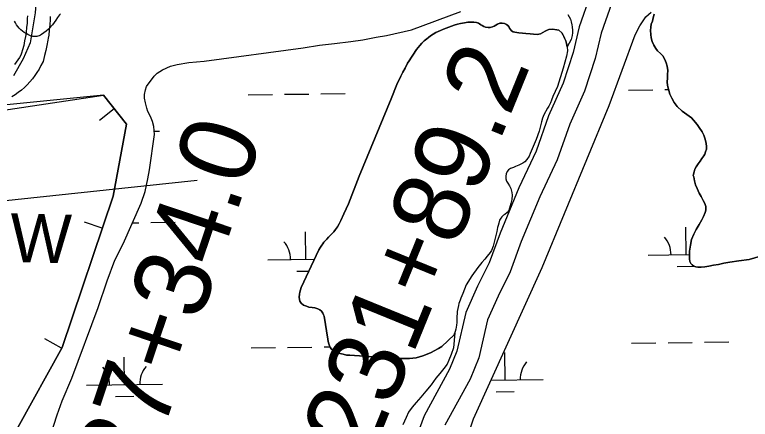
# Model space of a CAD drawing. Extents: x 3704301 to 3742427, y 506229 to 532009.
# Drawn here: x 3717682 to 3718650, y 521564 to 522096 of the extents above; entities that cross this region are included whole.
import ezdxf

# ---------------------------------------------------------------- set-up
doc = ezdxf.new("R2010")
doc.units = 0
for name, color, linetype in [('V-BORW-IDEN', 7, 'Continuous'), ('V-BORW-LINE', 7, 'Continuous'), ('V-LEVE-TOET', 7, 'Continuous'), ('V-RIVR-FERY', 7, 'Continuous'), ('V-ROAD-CNTR', 7, 'Continuous'), ('V-SURV-IDEN', 7, 'Continuous'), ('V-TOPO-SHOR', 7, 'Continuous'), ('V-WETL-SWMP', 7, 'Continuous')]:
    doc.layers.add(name, color=color, linetype=linetype)

msp = doc.modelspace()

# ---------------------------------------------------------------- linework, layer by layer
at = {"layer": 'V-BORW-LINE'}
for p, q in [((3717812.91, 521972.07), (3717793.43, 521956.4)), ((3717797.37, 521815.11), (3717773.69, 521823.12)), ((3717743.77, 521657.38), (3717721.87, 521669.45))]:
    msp.add_line(p, q, dxfattribs=at)
for points in [[(3716478.64, 521715.54), (3716560.15, 521902.97), (3716589.54, 521959.64), (3716622.9, 522017.68), (3716651.7, 522034.71), (3716736.76, 522029.89), (3716873.4, 521992.27), (3717028.34, 521947.05), (3717212.74, 521894.47), (3717294.27, 521883.68), (3717340.02, 521888.15), (3717433.77, 521917.17), (3717568.81, 521950.67), (3717664.78, 521969.65), (3717798.73, 521989.71), (3717829.08, 521951.97), (3717811.6, 521857.15), (3717744.34, 521658.41), (3717686.17, 521552.82)], [(3717657.31, 521505.07), (3717686.17, 521552.82), (3717744.34, 521658.41), (3717811.6, 521857.15), (3717829.08, 521951.97), (3717798.73, 521989.71), (3717662.55, 521976.35), (3717591.13, 521961.83), (3717434.89, 521918.29), (3717341.14, 521891.49), (3717302.41, 521893.83), (3717212.74, 521894.47), (3717028.34, 521947.05), (3716873.4, 521992.27), (3716736.76, 522029.89), (3716651.7, 522034.71), (3716622.9, 522017.68), (3716589.54, 521959.64), (3716576.16, 521933.84)]]:
    msp.add_lwpolyline(points, dxfattribs=at)
at = {"layer": 'V-LEVE-TOET'}
for points in [[(3717742.36, 522096.93), (3717740.85, 522095.4), (3717739.51, 522093.71), (3717738.34, 522091.9), (3717736.31, 522088.63), (3717734.09, 522085.48), (3717731.71, 522082.45), (3717729.15, 522079.57), (3717726.44, 522076.84), (3717723.58, 522074.26), (3717720.58, 522071.85), (3717717.45, 522069.61), (3717715.94, 522068.66), (3717714.31, 522067.89), (3717712.61, 522067.33), (3717711.33, 522067.07)], [(3717705.48, 522067.16), (3717703.76, 522067.65), (3717702.1, 522068.34), (3717699.49, 522069.48), (3717696.97, 522070.81), (3717694.56, 522072.34), (3717692.27, 522074.04), (3717690.12, 522075.91), (3717688.12, 522077.95), (3717686.27, 522080.12), (3717684.6, 522082.43), (3717683.11, 522084.86), (3717681.81, 522087.4)], [(3717711.33, 522067.07), (3717710.85, 522066.97), (3717709.06, 522066.82), (3717707.26, 522066.88), (3717705.48, 522067.16)]]:
    msp.add_lwpolyline(points, dxfattribs=at)
at = {"layer": 'V-RIVR-FERY'}
msp.add_lwpolyline([(3713568.66, 521416.11), (3717922.34, 521878.26)], dxfattribs=at)
at = {"layer": 'V-ROAD-CNTR'}
for points in [[(3717948.16, 522818.25), (3717951.88, 522770.81), (3717951.82, 522743.13), (3717938.94, 522706.87), (3717880.65, 522567.82), (3717836.8, 522469.57), (3717821.14, 522420.7), (3717790.89, 522358.25), (3717756.47, 522302.09), (3717738.67, 522253.42), (3717725.8, 522216.68), (3717714.35, 522169.81), (3717709.15, 522098.24), (3717702.26, 522058.81), (3717693.06, 522037.54), (3717680.32, 522015.48)], [(3718522.1, 522327.7), (3718502.47, 522288.93), (3718485.93, 522258.72), (3718476.89, 522235.37), (3718466.13, 522203.86), (3718453.73, 522160.52), (3718439.55, 522121.41), (3718425.15, 522079.81), (3718417.03, 522046.07), (3718404.07, 522005.79), (3718384.74, 521962.84), (3718368.3, 521916.31), (3718345.69, 521868.24), (3718320.85, 521808.42), (3718306.44, 521769.41), (3718291.2, 521738.73), (3718275.68, 521704.37), (3718264.14, 521653.57), (3718254.37, 521629.58), (3718220.75, 521568.46), (3718211.53, 521543.27)], [(3718548.87, 522314.15), (3718529.02, 522274.95), (3718513.19, 522246.05), (3718505.09, 522225.1), (3718494.76, 522194.88), (3718482.29, 522151.27), (3718467.83, 522111.39), (3718453.97, 522071.37), (3718445.93, 522037.96), (3718432.12, 521995.01), (3718412.61, 521951.67), (3718396.09, 521904.9), (3718373.13, 521856.1), (3718348.78, 521797.47), (3718334.03, 521757.5), (3718318.31, 521725.88), (3718304.27, 521694.77), (3718292.85, 521644.53), (3718281.49, 521616.64), (3718248.14, 521556)], [(3717728.71, 522093.16), (3717728.6, 522089.17), (3717728.19, 522082.37), (3717727.58, 522075.57), (3717726.76, 522068.8), (3717726.16, 522064.82), (3717725.74, 522062.04), (3717724.51, 522055.33), (3717723.08, 522048.65), (3717721.45, 522042.02), (3717719.31, 522034.34), (3717716.6, 522028.78), (3717714.1, 522024.24), (3717711.38, 522019.83), (3717708.44, 522015.55), (3717705.3, 522011.42), (3717701.96, 522007.45), (3717698.43, 522003.66), (3717694.72, 522000.04), (3717690.83, 521996.61), (3717686.78, 521993.37), (3717682.57, 521990.33), (3717678.22, 521987.51)], [(3717698.72, 522094.01), (3717698.62, 522090.48), (3717698.27, 522084.59), (3717697.74, 522078.72), (3717697.03, 522072.84), (3717696.5, 522069.31), (3717696.15, 522067), (3717695.08, 522061.17), (3717693.84, 522055.38), (3717692.43, 522049.63), (3717691.14, 522045.03), (3717689.96, 522042.6), (3717688.17, 522039.35), (3717686.22, 522036.19), (3717684.12, 522033.13), (3717681.88, 522030.18)]]:
    msp.add_lwpolyline(points, dxfattribs=at)
at = {"layer": 'V-TOPO-SHOR'}
for points in [[(3718522.56, 522091.71), (3718523.82, 522096.31)], [(3718260.29, 521674.76), (3718244.3, 521659.48), (3718240.01, 521656.68), (3718229.19, 521651.1), (3718219.41, 521647.13), (3718210.45, 521644.58), (3718201.58, 521643.58), (3718190.42, 521643.82), (3718167.24, 521644.92), (3718123.32, 521648.11), (3718118.72, 521648.15), (3718114.13, 521649.28), (3718112.18, 521649.7), (3718109.88, 521650.46), (3718107.19, 521651.5), (3718104.36, 521652.88), (3718100.46, 521654.95), (3718098.51, 521656.59), (3718097.18, 521658.63), (3718096.39, 521660.33), (3718095.47, 521663.04), (3718094.75, 521666.09), (3718094.37, 521669), (3718089.32, 521699.55), (3718088.52, 521701.31), (3718087.4, 521703.35), (3718085.73, 521705.8), (3718083.78, 521707.65), (3718081.09, 521709.02), (3718077.05, 521710.28), (3718073.74, 521710.72), (3718069.35, 521711.43), (3718066.11, 521712.34), (3718062.27, 521714.01), (3718059.05, 521716.47), (3718057.45, 521718.99), (3718056.8, 521721.49), (3718056.56, 521724.34), (3718056.66, 521728.33), (3718057.36, 521730.89), (3718059.04, 521736.96), (3718082.37, 521786.37), (3718084.5, 521790.13), (3718086.35, 521792.82), (3718087.52, 521794.5), (3718089.02, 521796.45), (3718090.73, 521798.39), (3718092.85, 521800.74), (3718095.1, 521803.02), (3718097.29, 521805.36), (3718099.54, 521807.78), (3718102, 521810.39), (3718104.46, 521813.48), (3718107, 521816.97), (3718109.13, 521820.73), (3718111.27, 521824.97), (3718115.07, 521833.8), (3718121.28, 521847.12), (3718135.42, 521883.3), (3718177.7, 521984.94), (3718185.11, 522003.73), (3718190.09, 522014.91), (3718192.91, 522020.36), (3718195.87, 522025.61), (3718199.17, 522031.79), (3718201.23, 522035.16), (3718204.39, 522039.93), (3718206.1, 522042.28), (3718210.98, 522050.01), (3718215.15, 522055.11), (3718218.02, 522058.12), (3718221.16, 522061.2), (3718224.43, 522064.08), (3718226.75, 522065.88), (3718229.27, 522067.69), (3718233.01, 522070.22), (3718236.41, 522072.15), (3718242.66, 522075.13), (3718246.53, 522076.79), (3718249.92, 522078.11), (3718253.31, 522079.49), (3718256.71, 522080.81), (3718260.57, 522081.93), (3718264.98, 522083.17), (3718268.78, 522084.22), (3718273.86, 522085.11), (3718278.39, 522085.75), (3718286.24, 522085.88), (3718289.68, 522085.37), (3718292.31, 522084.4), (3718293.92, 522083.64), (3718295.67, 522082.51), (3718297.47, 522081.44), (3718299.69, 522080.2), (3718301.62, 522079.51), (3718305.26, 522078.66), (3718307.7, 522079.04), (3718310.68, 522079.69), (3718313.12, 522080.75), (3718315.1, 522081.95), (3718317.48, 522083.21)], [(3718317.48, 522083.21), (3718320.66, 522084.4), (3718323.57, 522084.64), (3718326.61, 522084), (3718329.24, 522082.96), (3718331.05, 522081.46), (3718332.65, 522079.48), (3718333.38, 522077.78), (3718334.52, 522076.02), (3718335.92, 522074.65), (3718338.21, 522073.28), (3718340.37, 522072.65), (3718345.43, 522071.79), (3718350.16, 522071.27), (3718354.75, 522070.96), (3718360.29, 522070.56), (3718364.68, 522070.12), (3718369.89, 522069.86), (3718373.88, 522070.43), (3718377.35, 522072.09), (3718380.34, 522074.16), (3718382.65, 522075.49), (3718385.16, 522076.15), (3718389.77, 522076.71), (3718395.5, 522075.64), (3718398.34, 522075.14), (3718402.16, 522071.72), (3718404.03, 522069), (3718404.82, 522067.17), (3718405.81, 522064.86), (3718407.2, 522061.13), (3718408.18, 522057.73), (3718409.02, 522053.4), (3718409.44, 522048.33), (3718408.43, 522041.17), (3718404.08, 522025.39), (3718396.49, 522001.32), (3718390.41, 521988.26), (3718388.75, 521983.47), (3718387.15, 521979.63), (3718385.16, 521975.66), (3718383.23, 521972.64), (3718378.49, 521964.23), (3718376.75, 521959.65), (3718375.56, 521955.06), (3718372.33, 521942.45), (3718368.31, 521931.47), (3718360.63, 521913.42), (3718359.18, 521909.85), (3718356.02, 521905.48), (3718353.42, 521902.26), (3718350.77, 521900.39), (3718345.54, 521898.01), (3718341.33, 521896.15), (3718338.41, 521894.83), (3718334.47, 521893.38), (3718332.09, 521891.71), (3718330.31, 521889.56), (3718328.8, 521886.6), (3718328.36, 521883.63), (3718328.53, 521879.98), (3718329.52, 521876.86), (3718331.11, 521874.07), (3718333.25, 521870.87), (3718334.83, 521867.34), (3718336.34, 521862.12), (3718336.91, 521858.26), (3718336.45, 521852.92), (3718335.12, 521847.46), (3718332.26, 521838.49), (3718330.07, 521835.47), (3718327, 521833.07), (3718325.37, 521832), (3718323.05, 521829.93), (3718321.69, 521828.38), (3718320.31, 521825.69), (3718319.05, 521821.58), (3718318.15, 521818.75), (3718317.58, 521815.91), (3718316.45, 521810.72), (3718313.2, 521796.48), (3718311.73, 521791.49), (3718309.52, 521785.77), (3718307.8, 521783.08), (3718304.03, 521778.24), (3718300.82, 521774.28), (3718297.06, 521769.93), (3718291.79, 521763.15), (3718283.71, 521752.54), (3718276.09, 521740.37), (3718274.14, 521734.91), (3718271.86, 521729.39), (3718270.61, 521726.29), (3718269.3, 521723.06), (3718268.26, 521720.23), (3718266.79, 521716.18), (3718266.03, 521713.49), (3718265.11, 521709.57), (3718264.53, 521705.73), (3718264.23, 521702.75), (3718264.06, 521699.1)], [(3718675.41, 521781.85), (3718648.82, 521773.83), (3718634.94, 521772.14), (3718623.25, 521770.42), (3718615.33, 521768.92), (3718608.39, 521767.4), (3718601.57, 521766.37), (3718595.72, 521765.33), (3718590.36, 521764.41), (3718585.73, 521763.73), (3718581.11, 521763.77), (3718578.32, 521764.16), (3718576.02, 521765.28), (3718573.48, 521766.88), (3718571.91, 521768.6), (3718570.6, 521771.41), (3718570.27, 521774.7), (3718569.96, 521780.54), (3718570.36, 521784.79), (3718571.29, 521792.93), (3718572.94, 521800.09), (3718575.69, 521807.36), (3718578.78, 521813.41), (3718582.74, 521820.06), (3718586.32, 521826.23), (3718588.67, 521830.34), (3718590.67, 521835.67), (3718591.55, 521838.83), (3718591.47, 521843.45), (3718590.17, 521847.47), (3718588.27, 521851.63), (3718585.4, 521856.64), (3718582.89, 521861.29), (3718580.26, 521867.03), (3718578.25, 521872.15), (3718576.71, 521877.28), (3718576.25, 521880.08), (3718575.79, 521882.51), (3718575.2, 521884.34), (3718576.34, 521889.07), (3718577.23, 521892.84), (3718578.83, 521895.74), (3718581.43, 521899.85), (3718584.14, 521903.35), (3718586.6, 521906.86), (3718589.06, 521910.24), (3718590.3, 521912.53), (3718591.43, 521915.57), (3718592.43, 521918.84), (3718592.71, 521922.24), (3718592.26, 521926.26), (3718590.85, 521931.99), (3718588.95, 521937.11), (3718586.69, 521941.63), (3718582.97, 521947.26), (3718580.09, 521951.3), (3718575.52, 521956.94), (3718572.76, 521960.13), (3718560.31, 521969.01), (3718554.05, 521974.9), (3718549.84, 521980.17), (3718546.73, 521986.16), (3718544.47, 521991.41), (3718542.35, 521997.88), (3718541.3, 522002.63), (3718540.73, 522007.38), (3718541.02, 522012.12), (3718541.43, 522016.86), (3718541.73, 522022.45), (3718540.93, 522028.05), (3718539.51, 522032.56), (3718537.85, 522036.83), (3718534.98, 522041.6), (3718532.09, 522044.67), (3718528.23, 522048.23), (3718525.83, 522051.42), (3718523.07, 522055.46), (3718520.93, 522060.59), (3718519.76, 522065.22), (3718519.19, 522069.72), (3718519, 522074.71), (3718519.28, 522079.45), (3718519.81, 522083.1), (3718521.31, 522087.34), (3718522.56, 522091.71)], [(3718264.06, 521699.1), (3718264.04, 521696.6), (3718264.08, 521693.96), (3718263.92, 521690.99), (3718263.62, 521687.48), (3718263.19, 521684.84), (3718262.55, 521682.08), (3718261.92, 521679.18), (3718261.43, 521677.76), (3718261.43, 521677.69), (3718260.29, 521674.76)]]:
    msp.add_lwpolyline(points, dxfattribs=at)
at = {"layer": 'V-WETL-SWMP'}
for p, q in [((3718489.85, 521996.57), (3718521.84, 521996.96)), ((3718537.84, 521997.16), (3718542.57, 521997.22)), ((3717989.15, 521990.46), (3718021.15, 521990.85)), ((3718037.15, 521991.05), (3718069.14, 521991.44)), ((3718085.14, 521991.64), (3718117.14, 521992.03)), ((3717865.65, 521942.52), (3717872.67, 521942.61)), ((3717837.08, 521822.09), (3717845.29, 521822.19)), ((3717861.28, 521822.39), (3717893.28, 521822.78)), ((3718565.9, 521780.24), (3718565.46, 521816.24)), ((3718065.19, 521774.14), (3718064.76, 521810.13)), ((3718015.2, 521773.52), (3718076.68, 521774.28)), ((3718515.91, 521779.63), (3718569.97, 521780.29)), ((3718554.09, 521764.67), (3718576.72, 521764.94)), ((3718053.38, 521758.56), (3718069.35, 521758.75)), ((3717993.2, 521657.82), (3718025.2, 521658.21)), ((3718041.19, 521658.4), (3718073.19, 521658.79)), ((3718089.19, 521658.99), (3718096.98, 521659.08)), ((3718493.91, 521663.93), (3718525.91, 521664.32)), ((3718541.91, 521664.51), (3718573.9, 521664.9)), ((3718589.9, 521665.1), (3718621.9, 521665.49)), ((3718327.43, 521615.46), (3718326.99, 521651.45)), ((3717826.72, 521609.35), (3717826.28, 521645.35)), ((3717776.73, 521608.74), (3717876.71, 521609.96)), ((3718308.91, 521615.23), (3718377.42, 521616.07)), ((3718315.62, 521599.88), (3718339.61, 521600.17)), ((3717814.91, 521593.77), (3717838.91, 521594.07))]:
    msp.add_line(p, q, dxfattribs=at)
for points in [[(3717853.01, 521990.85), (3717854.01, 521996.93), (3717855.54, 522001.11), (3717859.1, 522006.21), (3717861.98, 522010.11), (3717865.68, 522014.8), (3717869.37, 522018.69), (3717876.44, 522023.09), (3717887.31, 522027.99), (3717895.98, 522030.21), (3717911.29, 522032.76), (3717931.32, 522034.6), (3718061.72, 522052.3), (3718083.12, 522055.75), (3718103.02, 522057.86), (3718124.28, 522060.5), (3718140.39, 522062.64), (3718157.6, 522066.13), (3718171.55, 522068.16), (3718204.48, 522075.96), (3718269.22, 522099.96)], [(3718244.57, 521441.25), (3718285.9, 521564.46), (3718376.1, 521763.48), (3718464.26, 521976.45), (3718498.68, 522069.43), (3718504.66, 522080.85), (3718512.88, 522092.8), (3718519.71, 522099.09)], [(3718409.96, 522095.92), (3718412.01, 522092.89), (3718413.52, 522089.66), (3718414.43, 522086.22), (3718415.5, 522082.34), (3718415.96, 522079.92), (3718416.19, 522074.92), (3718416.02, 522071.67), (3718415.58, 522068.43), (3718414.59, 522063.3), (3718409.02, 522053.4), (3718408.18, 522057.74), (3718407.2, 522061.13), (3718405.81, 522064.86), (3718404.82, 522067.17), (3718404.03, 522069), (3718402.16, 522071.72), (3718398.34, 522075.14), (3718395.5, 522075.64), (3718389.77, 522076.71), (3718385.16, 522076.14), (3718382.65, 522075.49), (3718380.34, 522074.16), (3718377.35, 522072.09), (3718373.88, 522070.43), (3718369.89, 522069.86), (3718364.68, 522070.12), (3718360.29, 522070.56), (3718354.75, 522070.96), (3718350.16, 522071.27), (3718345.43, 522071.79), (3718340.37, 522072.65), (3718338.21, 522073.28), (3718335.92, 522074.65), (3718334.51, 522076.02), (3718333.38, 522077.78), (3718332.65, 522079.48), (3718331.05, 522081.46), (3718329.24, 522082.96), (3718326.61, 522084), (3718323.57, 522084.64), (3718320.66, 522084.4), (3718317.48, 522083.21)], [(3718523.82, 522096.31), (3718522.56, 522091.71), (3718521.31, 522087.34), (3718519.81, 522083.1), (3718519.28, 522079.45), (3718519, 522074.71), (3718519.19, 522069.73), (3718519.76, 522065.22), (3718520.93, 522060.59), (3718523.07, 522055.46), (3718525.83, 522051.42), (3718528.23, 522048.23), (3718532.09, 522044.67), (3718534.98, 522041.6), (3718537.85, 522036.83), (3718539.51, 522032.56), (3718540.93, 522028.05), (3718541.73, 522022.45), (3718541.43, 522016.86), (3718541.02, 522012.12), (3718540.73, 522007.38), (3718541.3, 522002.63), (3718542.35, 521997.88), (3718544.47, 521991.41), (3718546.73, 521986.16), (3718549.84, 521980.17), (3718554.05, 521974.9), (3718560.31, 521969.01), (3718572.76, 521960.13), (3718575.52, 521956.94), (3718580.09, 521951.3), (3718582.97, 521947.26), (3718586.69, 521941.64), (3718588.96, 521937.11), (3718590.85, 521931.99), (3718592.26, 521926.26), (3718592.71, 521922.24), (3718592.43, 521918.84), (3718591.43, 521915.57), (3718590.3, 521912.54), (3718589.06, 521910.24), (3718586.6, 521906.86), (3718584.14, 521903.35), (3718581.43, 521899.85), (3718578.83, 521895.74), (3718577.23, 521892.84), (3718576.34, 521889.08), (3718575.2, 521884.34), (3718575.79, 521882.51), (3718576.25, 521880.08), (3718576.71, 521877.28), (3718578.25, 521872.15), (3718580.26, 521867.03), (3718582.89, 521861.29), (3718585.4, 521856.64), (3718588.27, 521851.63), (3718590.17, 521847.47), (3718591.47, 521843.45), (3718591.55, 521838.83), (3718590.67, 521835.67), (3718588.67, 521830.34), (3718586.32, 521826.23), (3718582.74, 521820.06), (3718578.78, 521813.41), (3718575.69, 521807.36), (3718572.94, 521800.09), (3718571.29, 521792.93), (3718570.36, 521784.79), (3718569.96, 521780.54), (3718570.27, 521774.7), (3718570.6, 521771.41), (3718571.91, 521768.6), (3718573.48, 521766.88), (3718576.02, 521765.28), (3718578.32, 521764.16), (3718581.11, 521763.77), (3718585.73, 521763.73), (3718590.36, 521764.41), (3718595.72, 521765.33)], [(3718317.48, 522083.21), (3718315.1, 522081.95), (3718313.12, 522080.75), (3718310.68, 522079.69), (3718307.7, 522079.04), (3718305.26, 522078.66), (3718301.62, 522079.51), (3718299.69, 522080.2), (3718297.47, 522081.44), (3718295.67, 522082.51), (3718293.92, 522083.64), (3718292.31, 522084.4), (3718289.68, 522085.37), (3718286.24, 522085.88), (3718278.39, 522085.75), (3718273.86, 522085.11), (3718268.78, 522084.22), (3718264.98, 522083.17), (3718260.57, 522081.93), (3718256.71, 522080.81), (3718253.31, 522079.49), (3718249.92, 522078.11), (3718246.53, 522076.79), (3718242.66, 522075.13), (3718236.41, 522072.15), (3718233.01, 522070.22), (3718229.27, 522067.69), (3718226.75, 522065.88), (3718224.43, 522064.08), (3718221.16, 522061.2), (3718218.02, 522058.12), (3718215.15, 522055.11), (3718210.98, 522050.01), (3718206.1, 522042.28), (3718204.39, 522039.93), (3718201.23, 522035.16), (3718199.17, 522031.8), (3718195.87, 522025.61), (3718192.91, 522020.36), (3718190.09, 522014.91), (3718185.11, 522003.73), (3718177.7, 521984.94), (3718135.42, 521883.3), (3718121.28, 521847.12), (3718115.07, 521833.8), (3718111.27, 521824.97), (3718109.13, 521820.73), (3718107, 521816.97), (3718104.46, 521813.48), (3718102, 521810.39), (3718099.54, 521807.78), (3718097.29, 521805.36), (3718095.1, 521803.02), (3718092.85, 521800.74), (3718090.73, 521798.39), (3718089.02, 521796.45), (3718087.52, 521794.5), (3718086.35, 521792.82), (3718084.5, 521790.13), (3718082.37, 521786.37), (3718059.04, 521736.96), (3718057.36, 521730.89), (3718056.66, 521728.32), (3718056.56, 521724.34), (3718056.8, 521721.49), (3718057.45, 521718.99), (3718059.05, 521716.47), (3718062.27, 521714), (3718066.11, 521712.34), (3718069.35, 521711.43), (3718073.74, 521710.72), (3718077.05, 521710.28), (3718081.09, 521709.02), (3718083.78, 521707.65), (3718085.73, 521705.8), (3718087.4, 521703.35), (3718088.52, 521701.31), (3718089.32, 521699.55), (3718094.37, 521669), (3718094.75, 521666.09), (3718095.46, 521663.04), (3718096.39, 521660.33), (3718097.18, 521658.63), (3718098.51, 521656.59), (3718100.46, 521654.95), (3718104.36, 521652.88), (3718107.19, 521651.5), (3718109.88, 521650.46), (3718112.18, 521649.7), (3718114.13, 521649.28), (3718118.72, 521648.15), (3718123.32, 521648.11), (3718167.24, 521644.92), (3718190.42, 521643.82), (3718201.58, 521643.58), (3718210.45, 521644.58), (3718219.41, 521647.13), (3718229.2, 521651.1), (3718240.01, 521656.68), (3718244.3, 521659.48), (3718260.28, 521674.76)], [(3717728.65, 521541.02), (3717738.12, 521569.6), (3717744.65, 521588.2), (3717757.37, 521617.83), (3717791.93, 521710.82), (3717803.62, 521745.73), (3717813.89, 521772.82), (3717824.78, 521794.62), (3717848.68, 521847.95), (3717853.69, 521863.45), (3717857.23, 521879.92), (3717859.5, 521891.66), (3717865.9, 521938.12), (3717865.32, 521948.68), (3717863.62, 521955.32), (3717860.58, 521961.71), (3717857.26, 521968.36), (3717855.81, 521972.98), (3717853.98, 521979.62), (3717852.83, 521985.85), (3717853.01, 521990.85)], [(3718595.72, 521765.33), (3718601.56, 521766.37), (3718608.39, 521767.4), (3718615.33, 521768.92), (3718623.25, 521770.42), (3718634.94, 521772.14), (3718648.82, 521773.83), (3718675.41, 521781.85), (3718689.81, 521787.3), (3718697.02, 521790.52), (3718706.17, 521793.72), (3718716.42, 521797.39), (3718724.59, 521800.11), (3718732.65, 521803.07), (3718742.04, 521806.51), (3718751.32, 521810.07), (3718757.79, 521812.44), (3718782.17, 521819.14), (3718789.98, 521821.38), (3718796.07, 521823.15), (3718801.08, 521825.04), (3718806.33, 521827.91), (3718809.15, 521830.2), (3718812.85, 521835.27)], [(3718260.28, 521674.76), (3718261.43, 521677.69), (3718259.35, 521657.83), (3718256.56, 521648.8), (3718253.51, 521641.66), (3718251.16, 521636.41), (3718246.92, 521630.77), (3718241.44, 521624.06), (3718236.52, 521617.88), (3718230.08, 521609.16), (3718223.24, 521600.84), (3718216.67, 521593.05), (3718210.38, 521585.81), (3718205.19, 521579.91), (3718200.53, 521573.33), (3718197.21, 521566.19), (3718192.93, 521556.49)]]:
    msp.add_lwpolyline(points, dxfattribs=at)
for centre, start, end in [((3718510.66, 521780.04), 359.92821, 41.47187), ((3718009.95, 521773.94), 359.92818, 41.47183), ((3718382.66, 521616.61), 139.92819, 181.47185), ((3717771.48, 521609.15), 359.92818, 41.47183), ((3717881.95, 521610.5), 139.92822, 181.47188)]:
    msp.add_arc(centre, 35.25, start, end, dxfattribs=at)

# ---------------------------------------------------------------- texts
at = {"layer": 'V-BORW-IDEN'}
msp.add_text('BORROW ', height=64, rotation=358.55817, dxfattribs=at).set_placement((3717361.58, 521778.61))
at = {"layer": 'V-SURV-IDEN'}
for s, rotation, p in [('231+89.2', 67.85022, (3718149.59, 521509.25)), ('227+34.0', 71.39959, (3717829.6, 521405.31))]:
    msp.add_text(s, height=100, rotation=rotation, dxfattribs=at).set_placement(p)

doc.saveas('drawing.dxf')
